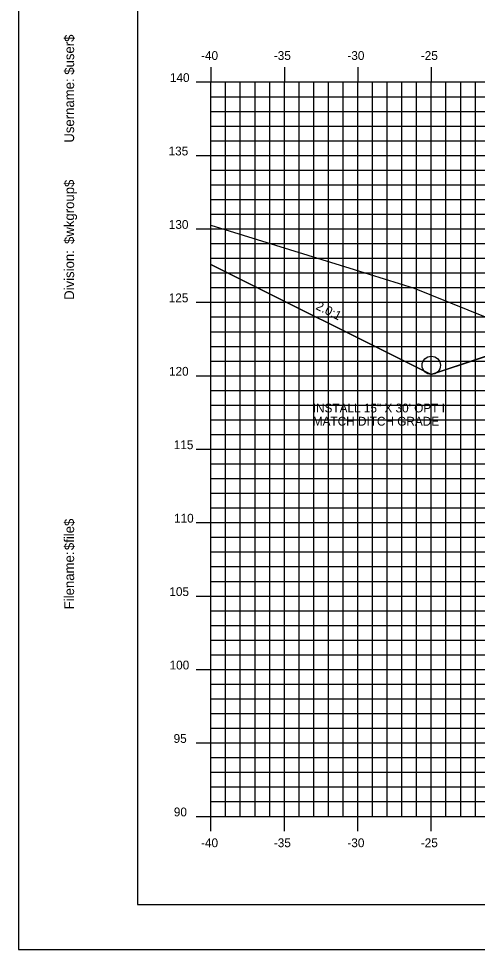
# Model space of a CAD drawing. Extents: x 850598 to 870284, y 366541 to 366651.
# Drawn here: x 869003.6 to 869034.8, y 366541.2 to 366604.5 of the extents above; entities that cross this region are included whole.
import ezdxf

# ---------------------------------------------------------------- set-up
doc = ezdxf.new("R2010")
doc.units = 0
for name, color, linetype in [('ANNOTATION', 7, 'Continuous'), ('BORDER', 7, 'Continuous'), ('D_Drainage_Culvert', 7, 'Continuous'), ('D_Roadway_Centerline', 7, 'Continuous'), ('D_Roadway_SlopeLines', 7, 'Continuous'), ('H_V ANNOTATION', 7, 'Continuous'), ('MAJOR', 7, 'Continuous'), ('MINOR', 7, 'Continuous'), ('PLOT BOUNDARY', 7, 'Continuous'), ('S_Roadway_Centerline', 7, 'Continuous')]:
    doc.layers.add(name, color=color, linetype=linetype)

msp = doc.modelspace()

# ---------------------------------------------------------------- linework, layer by layer
at = {"layer": 'BORDER'}
for p, q in [((869011.69, 366649.225), (869011.69, 366544.225)), ((869011.69, 366544.225), (869171.69, 366544.225))]:
    msp.add_line(p, q, dxfattribs=at)
at = {"layer": 'D_Drainage_Culvert'}
msp.add_circle((869031.69, 366580.933), 0.625, dxfattribs=at)
at = {"layer": 'D_Roadway_Centerline'}
msp.add_lwpolyline([(869016.69, 366587.808), (869031.69, 366580.308), (869034.965, 366581.399), (869041.69, 366583.641), (869045.69, 366583.721), (869056.69, 366583.061), (869067.69, 366582.401), (869071.69, 366582.161), (869073.69, 366582.041), (869081.007, 366579.602), (869113.201, 366568.225), (869120.318, 366565.71), (869130.18, 366562.225), (869134.18, 366562.225)], dxfattribs=at)
at = {"layer": 'D_Roadway_SlopeLines'}
for points in [[(869031.69, 366580.308), (869016.69, 366587.808)], [(869045.69, 366583.721), (869041.69, 366583.641), (869031.69, 366580.308)]]:
    msp.add_lwpolyline(points, dxfattribs=at)
at = {"layer": 'MAJOR'}
for p, q in [((869016.69, 366601.227), (869016.69, 366600.225)), ((869016.69, 366601.227), (869016.69, 366600.225)), ((869021.69, 366601.227), (869021.69, 366600.225)), ((869021.69, 366601.227), (869021.69, 366600.225)), ((869026.69, 366601.227), (869026.69, 366600.225)), ((869026.69, 366601.227), (869026.69, 366600.225)), ((869031.69, 366601.227), (869031.69, 366600.225)), ((869031.69, 366601.227), (869031.69, 366600.225)), ((869015.688, 366600.225), (869016.69, 366600.225)), ((869015.688, 366600.225), (869016.69, 366600.225)), ((869016.69, 366600.225), (869156.69, 366600.225)), ((869016.69, 366550.225), (869016.69, 366600.225)), ((869016.69, 366550.225), (869016.69, 366600.225)), ((869016.69, 366600.225), (869156.69, 366600.225)), ((869016.69, 366600.225), (869156.69, 366600.225)), ((869016.69, 366550.225), (869016.69, 366600.225)), ((869016.69, 366550.225), (869016.69, 366600.225)), ((869016.69, 366600.225), (869156.69, 366600.225)), ((869021.69, 366550.225), (869021.69, 366600.225)), ((869021.69, 366550.225), (869021.69, 366600.225)), ((869026.69, 366550.225), (869026.69, 366600.225)), ((869026.69, 366550.225), (869026.69, 366600.225)), ((869031.69, 366550.225), (869031.69, 366600.225)), ((869031.69, 366550.225), (869031.69, 366600.225)), ((869015.688, 366595.225), (869016.69, 366595.225)), ((869015.688, 366595.225), (869016.69, 366595.225)), ((869016.69, 366595.225), (869156.69, 366595.225)), ((869016.69, 366595.225), (869156.69, 366595.225)), ((869015.688, 366590.225), (869016.69, 366590.225)), ((869015.688, 366590.225), (869016.69, 366590.225)), ((869016.69, 366590.225), (869156.69, 366590.225)), ((869016.69, 366590.225), (869156.69, 366590.225)), ((869015.688, 366585.225), (869016.69, 366585.225)), ((869015.688, 366585.225), (869016.69, 366585.225)), ((869016.69, 366585.225), (869156.69, 366585.225)), ((869016.69, 366585.225), (869156.69, 366585.225)), ((869015.688, 366580.225), (869016.69, 366580.225)), ((869015.688, 366580.225), (869016.69, 366580.225)), ((869016.69, 366580.225), (869156.69, 366580.225)), ((869016.69, 366580.225), (869156.69, 366580.225)), ((869015.688, 366575.225), (869016.69, 366575.225)), ((869015.688, 366575.225), (869016.69, 366575.225)), ((869016.69, 366575.225), (869156.69, 366575.225)), ((869016.69, 366575.225), (869156.69, 366575.225)), ((869015.688, 366570.225), (869016.69, 366570.225)), ((869015.688, 366570.225), (869016.69, 366570.225)), ((869016.69, 366570.225), (869156.69, 366570.225)), ((869016.69, 366570.225), (869156.69, 366570.225)), ((869015.688, 366565.225), (869016.69, 366565.225)), ((869015.688, 366565.225), (869016.69, 366565.225)), ((869016.69, 366565.225), (869156.69, 366565.225)), ((869016.69, 366565.225), (869156.69, 366565.225)), ((869015.688, 366560.225), (869016.69, 366560.225)), ((869015.688, 366560.225), (869016.69, 366560.225)), ((869016.69, 366560.225), (869156.69, 366560.225)), ((869016.69, 366560.225), (869156.69, 366560.225)), ((869015.688, 366555.225), (869016.69, 366555.225)), ((869015.688, 366555.225), (869016.69, 366555.225)), ((869016.69, 366555.225), (869156.69, 366555.225)), ((869016.69, 366555.225), (869156.69, 366555.225)), ((869015.688, 366550.225), (869016.69, 366550.225)), ((869015.688, 366550.225), (869016.69, 366550.225)), ((869016.69, 366550.225), (869156.69, 366550.225)), ((869016.69, 366550.225), (869156.69, 366550.225)), ((869016.69, 366549.223), (869016.69, 366550.225)), ((869016.69, 366550.225), (869156.69, 366550.225)), ((869016.69, 366550.225), (869156.69, 366550.225)), ((869016.69, 366549.223), (869016.69, 366550.225)), ((869021.69, 366549.223), (869021.69, 366550.225)), ((869021.69, 366549.223), (869021.69, 366550.225)), ((869026.69, 366549.223), (869026.69, 366550.225)), ((869026.69, 366549.223), (869026.69, 366550.225)), ((869031.69, 366549.223), (869031.69, 366550.225)), ((869031.69, 366549.223), (869031.69, 366550.225))]:
    msp.add_line(p, q, dxfattribs=at)
at = {"layer": 'MINOR'}
for p, q in [((869017.69, 366550.225), (869017.69, 366600.225)), ((869017.69, 366550.225), (869017.69, 366600.225)), ((869018.69, 366550.225), (869018.69, 366600.225)), ((869018.69, 366550.225), (869018.69, 366600.225)), ((869019.69, 366550.225), (869019.69, 366600.225)), ((869019.69, 366550.225), (869019.69, 366600.225)), ((869020.69, 366550.225), (869020.69, 366600.225)), ((869020.69, 366550.225), (869020.69, 366600.225)), ((869022.69, 366550.225), (869022.69, 366600.225)), ((869022.69, 366550.225), (869022.69, 366600.225)), ((869023.69, 366550.225), (869023.69, 366600.225)), ((869023.69, 366550.225), (869023.69, 366600.225)), ((869024.69, 366550.225), (869024.69, 366600.225)), ((869024.69, 366550.225), (869024.69, 366600.225)), ((869025.69, 366550.225), (869025.69, 366600.225)), ((869025.69, 366550.225), (869025.69, 366600.225)), ((869027.69, 366550.225), (869027.69, 366600.225)), ((869027.69, 366550.225), (869027.69, 366600.225)), ((869028.69, 366550.225), (869028.69, 366600.225)), ((869028.69, 366550.225), (869028.69, 366600.225)), ((869029.69, 366550.225), (869029.69, 366600.225)), ((869029.69, 366550.225), (869029.69, 366600.225)), ((869030.69, 366550.225), (869030.69, 366600.225)), ((869030.69, 366550.225), (869030.69, 366600.225)), ((869032.69, 366550.225), (869032.69, 366600.225)), ((869032.69, 366550.225), (869032.69, 366600.225)), ((869033.69, 366550.225), (869033.69, 366600.225)), ((869033.69, 366550.225), (869033.69, 366600.225)), ((869034.69, 366550.225), (869034.69, 366600.225)), ((869034.69, 366550.225), (869034.69, 366600.225)), ((869016.69, 366599.225), (869156.69, 366599.225)), ((869016.69, 366599.225), (869017.692, 366599.225)), ((869016.69, 366599.225), (869156.69, 366599.225)), ((869016.69, 366599.225), (869017.692, 366599.225)), ((869016.69, 366598.225), (869156.69, 366598.225)), ((869016.69, 366598.225), (869017.692, 366598.225)), ((869016.69, 366598.225), (869156.69, 366598.225)), ((869016.69, 366598.225), (869017.692, 366598.225)), ((869016.69, 366597.225), (869156.69, 366597.225)), ((869016.69, 366597.225), (869017.692, 366597.225)), ((869016.69, 366597.225), (869156.69, 366597.225)), ((869016.69, 366597.225), (869017.692, 366597.225)), ((869016.69, 366596.225), (869156.69, 366596.225)), ((869016.69, 366596.225), (869017.692, 366596.225)), ((869016.69, 366596.225), (869156.69, 366596.225)), ((869016.69, 366596.225), (869017.692, 366596.225)), ((869016.69, 366594.225), (869156.69, 366594.225)), ((869016.69, 366594.225), (869017.692, 366594.225)), ((869016.69, 366594.225), (869156.69, 366594.225)), ((869016.69, 366594.225), (869017.692, 366594.225)), ((869016.69, 366593.225), (869156.69, 366593.225)), ((869016.69, 366593.225), (869017.692, 366593.225)), ((869016.69, 366593.225), (869156.69, 366593.225)), ((869016.69, 366593.225), (869017.692, 366593.225)), ((869016.69, 366592.225), (869156.69, 366592.225)), ((869016.69, 366592.225), (869017.692, 366592.225)), ((869016.69, 366592.225), (869156.69, 366592.225)), ((869016.69, 366592.225), (869017.692, 366592.225)), ((869016.69, 366591.225), (869156.69, 366591.225)), ((869016.69, 366591.225), (869017.692, 366591.225)), ((869016.69, 366591.225), (869156.69, 366591.225)), ((869016.69, 366591.225), (869017.692, 366591.225)), ((869016.69, 366589.225), (869156.69, 366589.225)), ((869016.69, 366589.225), (869017.692, 366589.225)), ((869016.69, 366589.225), (869156.69, 366589.225)), ((869016.69, 366589.225), (869017.692, 366589.225)), ((869016.69, 366588.225), (869156.69, 366588.225)), ((869016.69, 366588.225), (869017.692, 366588.225)), ((869016.69, 366588.225), (869156.69, 366588.225)), ((869016.69, 366588.225), (869017.692, 366588.225)), ((869016.69, 366587.225), (869156.69, 366587.225)), ((869016.69, 366587.225), (869017.692, 366587.225)), ((869016.69, 366587.225), (869156.69, 366587.225)), ((869016.69, 366587.225), (869017.692, 366587.225)), ((869016.69, 366586.225), (869156.69, 366586.225)), ((869016.69, 366586.225), (869017.692, 366586.225)), ((869016.69, 366586.225), (869156.69, 366586.225)), ((869016.69, 366586.225), (869017.692, 366586.225)), ((869016.69, 366584.225), (869156.69, 366584.225)), ((869016.69, 366584.225), (869017.692, 366584.225)), ((869016.69, 366584.225), (869156.69, 366584.225)), ((869016.69, 366584.225), (869017.692, 366584.225)), ((869016.69, 366583.225), (869156.69, 366583.225)), ((869016.69, 366583.225), (869017.692, 366583.225)), ((869016.69, 366583.225), (869156.69, 366583.225)), ((869016.69, 366583.225), (869017.692, 366583.225)), ((869016.69, 366582.225), (869156.69, 366582.225)), ((869016.69, 366582.225), (869017.692, 366582.225)), ((869016.69, 366582.225), (869156.69, 366582.225)), ((869016.69, 366582.225), (869017.692, 366582.225)), ((869016.69, 366581.225), (869156.69, 366581.225)), ((869016.69, 366581.225), (869017.692, 366581.225)), ((869016.69, 366581.225), (869156.69, 366581.225)), ((869016.69, 366581.225), (869017.692, 366581.225)), ((869016.69, 366579.225), (869156.69, 366579.225)), ((869016.69, 366579.225), (869017.692, 366579.225)), ((869016.69, 366579.225), (869156.69, 366579.225)), ((869016.69, 366579.225), (869017.692, 366579.225)), ((869016.69, 366578.225), (869156.69, 366578.225)), ((869016.69, 366578.225), (869017.692, 366578.225)), ((869016.69, 366578.225), (869156.69, 366578.225)), ((869016.69, 366578.225), (869017.692, 366578.225)), ((869016.69, 366577.225), (869156.69, 366577.225)), ((869016.69, 366577.225), (869017.692, 366577.225)), ((869016.69, 366577.225), (869156.69, 366577.225)), ((869016.69, 366577.225), (869017.692, 366577.225)), ((869016.69, 366576.225), (869156.69, 366576.225)), ((869016.69, 366576.225), (869017.692, 366576.225)), ((869016.69, 366576.225), (869156.69, 366576.225)), ((869016.69, 366576.225), (869017.692, 366576.225)), ((869016.69, 366574.225), (869156.69, 366574.225)), ((869016.69, 366574.225), (869017.692, 366574.225)), ((869016.69, 366574.225), (869156.69, 366574.225)), ((869016.69, 366574.225), (869017.692, 366574.225)), ((869016.69, 366573.225), (869156.69, 366573.225)), ((869016.69, 366573.225), (869017.692, 366573.225)), ((869016.69, 366573.225), (869156.69, 366573.225)), ((869016.69, 366573.225), (869017.692, 366573.225)), ((869016.69, 366572.225), (869156.69, 366572.225)), ((869016.69, 366572.225), (869017.692, 366572.225)), ((869016.69, 366572.225), (869156.69, 366572.225)), ((869016.69, 366572.225), (869017.692, 366572.225)), ((869016.69, 366571.225), (869156.69, 366571.225)), ((869016.69, 366571.225), (869017.692, 366571.225)), ((869016.69, 366571.225), (869156.69, 366571.225)), ((869016.69, 366571.225), (869017.692, 366571.225)), ((869016.69, 366569.225), (869156.69, 366569.225)), ((869016.69, 366569.225), (869017.692, 366569.225)), ((869016.69, 366569.225), (869156.69, 366569.225)), ((869016.69, 366569.225), (869017.692, 366569.225)), ((869016.69, 366568.225), (869156.69, 366568.225)), ((869016.69, 366568.225), (869017.692, 366568.225)), ((869016.69, 366568.225), (869156.69, 366568.225)), ((869016.69, 366568.225), (869017.692, 366568.225)), ((869016.69, 366567.225), (869156.69, 366567.225)), ((869016.69, 366567.225), (869017.692, 366567.225)), ((869016.69, 366567.225), (869156.69, 366567.225)), ((869016.69, 366567.225), (869017.692, 366567.225)), ((869016.69, 366566.225), (869156.69, 366566.225)), ((869016.69, 366566.225), (869017.692, 366566.225)), ((869016.69, 366566.225), (869156.69, 366566.225)), ((869016.69, 366566.225), (869017.692, 366566.225)), ((869016.69, 366564.225), (869156.69, 366564.225)), ((869016.69, 366564.225), (869017.692, 366564.225)), ((869016.69, 366564.225), (869156.69, 366564.225)), ((869016.69, 366564.225), (869017.692, 366564.225)), ((869016.69, 366563.225), (869156.69, 366563.225)), ((869016.69, 366563.225), (869017.692, 366563.225)), ((869016.69, 366563.225), (869156.69, 366563.225)), ((869016.69, 366563.225), (869017.692, 366563.225)), ((869016.69, 366562.225), (869156.69, 366562.225)), ((869016.69, 366562.225), (869017.692, 366562.225)), ((869016.69, 366562.225), (869156.69, 366562.225)), ((869016.69, 366562.225), (869017.692, 366562.225)), ((869016.69, 366561.225), (869156.69, 366561.225)), ((869016.69, 366561.225), (869017.692, 366561.225)), ((869016.69, 366561.225), (869156.69, 366561.225)), ((869016.69, 366561.225), (869017.692, 366561.225)), ((869016.69, 366559.225), (869156.69, 366559.225)), ((869016.69, 366559.225), (869017.692, 366559.225)), ((869016.69, 366559.225), (869156.69, 366559.225)), ((869016.69, 366559.225), (869017.692, 366559.225)), ((869016.69, 366558.225), (869156.69, 366558.225)), ((869016.69, 366558.225), (869017.692, 366558.225)), ((869016.69, 366558.225), (869156.69, 366558.225)), ((869016.69, 366558.225), (869017.692, 366558.225)), ((869016.69, 366557.225), (869156.69, 366557.225)), ((869016.69, 366557.225), (869017.692, 366557.225)), ((869016.69, 366557.225), (869156.69, 366557.225)), ((869016.69, 366557.225), (869017.692, 366557.225)), ((869016.69, 366556.225), (869156.69, 366556.225)), ((869016.69, 366556.225), (869017.692, 366556.225)), ((869016.69, 366556.225), (869156.69, 366556.225)), ((869016.69, 366556.225), (869017.692, 366556.225)), ((869016.69, 366554.225), (869156.69, 366554.225)), ((869016.69, 366554.225), (869017.692, 366554.225)), ((869016.69, 366554.225), (869156.69, 366554.225)), ((869016.69, 366554.225), (869017.692, 366554.225)), ((869016.69, 366553.225), (869156.69, 366553.225)), ((869016.69, 366553.225), (869017.692, 366553.225)), ((869016.69, 366553.225), (869156.69, 366553.225)), ((869016.69, 366553.225), (869017.692, 366553.225)), ((869016.69, 366552.225), (869156.69, 366552.225)), ((869016.69, 366552.225), (869017.692, 366552.225)), ((869016.69, 366552.225), (869156.69, 366552.225)), ((869016.69, 366552.225), (869017.692, 366552.225)), ((869016.69, 366551.225), (869156.69, 366551.225)), ((869016.69, 366551.225), (869017.692, 366551.225)), ((869016.69, 366551.225), (869156.69, 366551.225)), ((869016.69, 366551.225), (869017.692, 366551.225))]:
    msp.add_line(p, q, dxfattribs=at)
at = {"layer": 'PLOT BOUNDARY'}
msp.add_lwpolyline([(869003.597, 366541.166), (869173.597, 366541.166), (869173.597, 366651.166), (869003.597, 366651.166)], close=True, dxfattribs=at)
at = {"layer": 'S_Roadway_Centerline'}
msp.add_lwpolyline([(869016.69, 366590.477), (869026.437, 366587.461), (869030.518, 366586.179), (869035.364, 366584.238), (869039.936, 366583.128), (869045.5, 366584.067), (869050.596, 366583.847), (869052.489, 366583.826), (869055.881, 366583.804), (869059.055, 366583.883), (869059.892, 366583.907), (869069.543, 366583.486), (869070.636, 366583.437), (869072.378, 366583.36), (869081.302, 366582.97), (869083.252, 366582.807), (869085.124, 366582.652), (869086.501, 366582.339), (869091.481, 366581.256)], dxfattribs=at)

# ---------------------------------------------------------------- texts
at = {"layer": 'ANNOTATION'}
msp.add_text('2.0:1', height=0.6, rotation=333.43495, dxfattribs=at).set_placement((869023.784, 366584.779))
at = {"layer": 'BORDER'}
for s, p in [('$user$', (869007.375, 366600.717)), ('Username:', (869007.375, 366596.093)), ('$wkgroup$', (869007.375, 366589.195)), ('Division:', (869007.375, 366585.391)), ('$file$', (869007.375, 366568.351)), ('Filename:', (869007.375, 366564.324))]:
    msp.add_text(s, height=0.6696, rotation=90, dxfattribs=at).set_placement(p)
at = {"layer": 'H_V ANNOTATION'}
for s, p in [('-40', (869016.016, 366601.725)), ('-35', (869020.97, 366601.725)), ('-30', (869025.978, 366601.725)), ('-25', (869030.976, 366601.725)), ('140', (869013.895, 366600.225)), ('135', (869013.804, 366595.225)), ('130', (869013.82, 366590.225)), ('125', (869013.815, 366585.225)), ('120', (869013.831, 366580.225)), ('INSTALL 15" X 30\' OPT I', (869023.621, 366577.727)), ('MATCH DITCH GRADE', (869023.621, 366576.827)), ('115', (869014.157, 366575.225)), ('110', (869014.174, 366570.225)), ('105', (869013.858, 366565.225)), ('100', (869013.874, 366560.225)), ('95', (869014.147, 366555.225)), ('90', (869014.163, 366550.225)), ('-40', (869016.016, 366548.125)), ('-35', (869020.97, 366548.125)), ('-30', (869025.978, 366548.125)), ('-25', (869030.976, 366548.125))]:
    msp.add_text(s, height=0.6, dxfattribs=at).set_placement(p)

doc.saveas('drawing.dxf')
